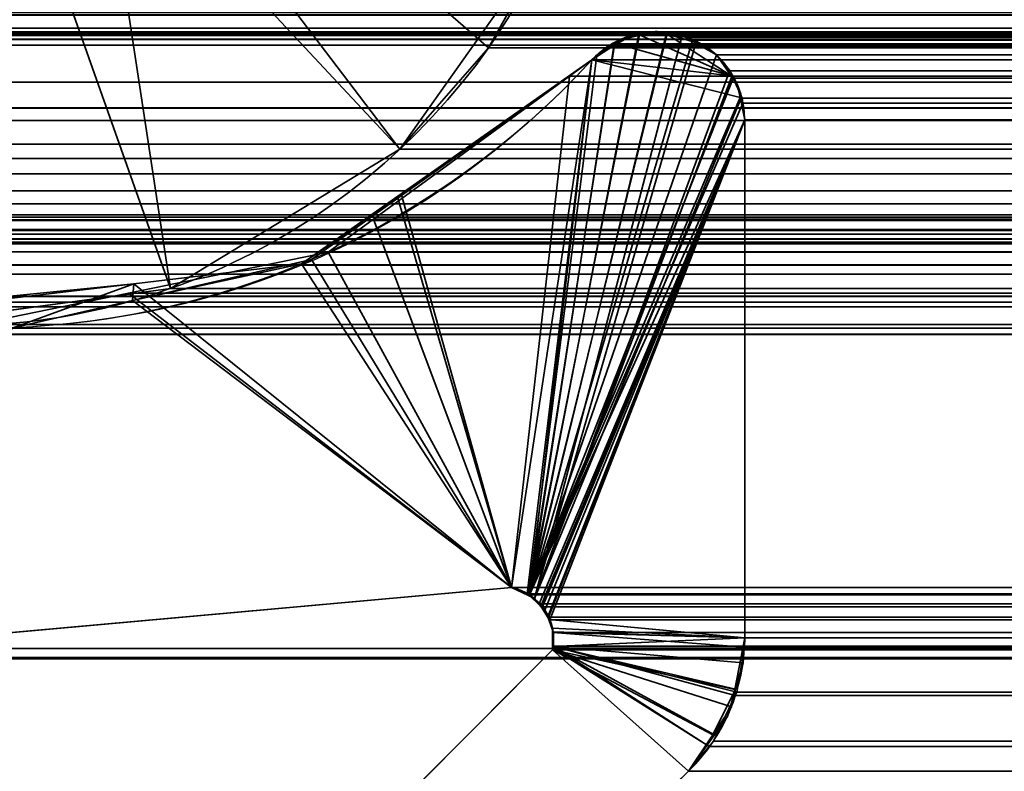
# Model space of a CAD drawing. Header units: millimetres. Extents: x -603 to 3703, y -120 to 193.
# Tile 339 of 656: x 1025.49 to 1028.85, y 3.48 to 6.05. Entities that reach past the tile are written whole.
import ezdxf

# ---------------------------------------------------------------- set-up
doc = ezdxf.new("R2010")
doc.units = ezdxf.units.MM
doc.layers.add('152', color=7, linetype='Continuous', true_color=0xffffff)

# ---------------------------------------------------------------- blocks, each defined once
blk = doc.blocks.new('UG_SURFACE_002')
at = {"layer": '152', "color": 252, "linetype": 'Continuous', "lineweight": 35}
for points in [[(2177.5, -35, 2213.0001), (2177.5, 174.4, 2213.0001), (822.5, 174.4, 2213.0001), (822.5, -35, 2213.0001)], [(972.5, -35, 2063), (972.5, 174.4, 2063), (2027.4999, 174.4, 2063), (2027.4999, -35, 2063)]]:
    blk.add_3dface(points, dxfattribs=at)
blk = doc.blocks.new('UG_SURFACE_087')
at = {"layer": '152', "color": 252, "linetype": 'Continuous', "lineweight": 35}
for points in [[(1027.0875, 5.9514, 2006.4125), (1027.3134, 6.3528, 2006.1867), (1025.9843, 7.0973, 2007.5157), (1025.9378, 6.9509, 2007.5622)], [(1025.7615, 6.7015, -7), (1025.9378, 6.9509, -7), (1027.3134, 6.3528, -7), (1026.7845, 5.6045, -7)], [(1026.7845, 5.6045, 2006.7155), (1027.0875, 5.9514, 2006.4125), (1025.9378, 6.9509, 2007.5622), (1025.8625, 6.8171, 2007.6375)], [(1025.8625, 6.8171, 2007.6375), (1025.7615, 6.7015, 2007.7386), (1026.0011, 5.1291, 2007.499), (1026.7845, 5.6045, 2006.7155)], [(1025.7615, 6.7015, 2007.7386), (1025.5003, 6.543, 2007.9997), (1026.0011, 5.1291, 2007.499)], [(1025.5003, 6.543, -7), (1025.7615, 6.7015, -7), (1026.7845, 5.6045, -7), (1026.0011, 5.1291, -7)], [(1025.0931, 5.0055, 2008.4069), (1026.0011, 5.1291, 2007.499), (1025.5003, 6.543, 2007.9997), (1025.1976, 6.5018, 2008.3022)], [(1025.1976, 6.5018, -7), (1025.5003, 6.543, -7), (1026.0011, 5.1291, -7), (1025.0931, 5.0055, -7)], [(1026.7845, 5.6045, -7), (1027.3134, 6.3528, -7), (1027.3134, 6.3528, 2006.1867)], [(1027.3134, 6.3528, 2006.1867), (1027.0875, 5.9514, 2006.4125), (1026.7845, 5.6045, -7)], [(1027.0875, 5.9514, 2006.4125), (1026.7845, 5.6045, 2006.7155), (1026.7845, 5.6045, -7)], [(1026.0011, 5.1291, 2007.499), (1026.0011, 5.1291, -7), (1026.7845, 5.6045, -7), (1026.7845, 5.6045, 2006.7155)], [(1025.0931, 5.0055, 2008.4069), (1025.0931, 5.0055, -7), (1026.0011, 5.1291, -7), (1026.0011, 5.1291, 2007.499)]]:
    blk.add_3dface(points, dxfattribs=at)
blk = doc.blocks.new('UG_SURFACE_088')
at = {"layer": '152', "color": 252, "linetype": 'Continuous', "lineweight": 35}
for points in [[(1027.0875, 5.9514, 2006.4125), (1027.3134, 6.3528, 2006.1867), (1025.9843, 7.0973, 2007.5157), (1025.9378, 6.9509, 2007.5622)], [(1025.7615, 6.7015, -7), (1025.9378, 6.9509, -7), (1027.3134, 6.3528, -7), (1026.7845, 5.6045, -7)], [(1026.7845, 5.6045, 2006.7155), (1027.0875, 5.9514, 2006.4125), (1025.9378, 6.9509, 2007.5622), (1025.8625, 6.8171, 2007.6375)], [(1025.8625, 6.8171, 2007.6375), (1025.7615, 6.7015, 2007.7386), (1026.0011, 5.1291, 2007.499), (1026.7845, 5.6045, 2006.7155)], [(1025.7615, 6.7015, 2007.7386), (1025.5003, 6.543, 2007.9997), (1026.0011, 5.1291, 2007.499)], [(1025.5003, 6.543, -7), (1025.7615, 6.7015, -7), (1026.7845, 5.6045, -7), (1026.0011, 5.1291, -7)], [(1025.0931, 5.0055, 2008.4069), (1026.0011, 5.1291, 2007.499), (1025.5003, 6.543, 2007.9997), (1025.1976, 6.5018, 2008.3022)], [(1025.1976, 6.5018, -7), (1025.5003, 6.543, -7), (1026.0011, 5.1291, -7), (1025.0931, 5.0055, -7)], [(1026.7845, 5.6045, -7), (1027.3134, 6.3528, -7), (1027.3134, 6.3528, 2006.1867)], [(1027.3134, 6.3528, 2006.1867), (1027.0875, 5.9514, 2006.4125), (1026.7845, 5.6045, -7)], [(1027.0875, 5.9514, 2006.4125), (1026.7845, 5.6045, 2006.7155), (1026.7845, 5.6045, -7)], [(1026.0011, 5.1291, 2007.499), (1026.0011, 5.1291, -7), (1026.7845, 5.6045, -7), (1026.7845, 5.6045, 2006.7155)], [(1025.0931, 5.0055, 2008.4069), (1025.0931, 5.0055, -7), (1026.0011, 5.1291, -7), (1026.0011, 5.1291, 2007.499)]]:
    blk.add_3dface(points, dxfattribs=at)
blk = doc.blocks.new('UG_SURFACE_089')
at = {"layer": '152', "color": 252, "linetype": 'Continuous', "lineweight": 35}
for points in [[(1011, -46.92, 2022.5), (1989, -46.92, 2022.5), (1989, 14.42, 2022.5), (1011, 14.42, 2022.5)], [(1012.5, -46.92, 2020.9999), (1012.5, 14.42, 2020.9999), (1987.5, 14.42, 2020.9999), (1987.5, -46.92, 2020.9999)], [(1025.9378, 6.9509, 2007.5622), (1025.9843, 7.0973, 2007.5157), (1027.3134, 6.3528, 2006.1867), (1027.0875, 5.9514, 2006.4125)], [(1025.8625, 6.8171, 2007.6375), (1025.9378, 6.9509, 2007.5622), (1027.0875, 5.9514, 2006.4125), (1026.7845, 5.6045, 2006.7155)], [(1026.7845, 5.6045, 2006.7155), (1026.0011, 5.1291, 2007.499), (1025.7615, 6.7015, 2007.7386), (1025.8625, 6.8171, 2007.6375)], [(1026.0011, 5.1291, 2007.499), (1025.5003, 6.543, 2007.9997), (1025.7615, 6.7015, 2007.7386)], [(1025.1976, 6.5018, 2008.3022), (1025.5003, 6.543, 2007.9997), (1026.0011, 5.1291, 2007.499), (1025.0931, 5.0055, 2008.4069)], [(1027.0875, 5.9514, 2006.4125), (1972.6866, 6.3528, 2006.1867), (1972.9125, 5.9514, 2006.4125)], [(1027.0875, 5.9514, 2006.4125), (1027.3134, 6.3528, 2006.1867), (1972.6866, 6.3528, 2006.1867)], [(1023.2497, 6.2198, 2010.2503), (1023.5014, 5.834, 2009.9986), (1976.4986, 5.834, 2009.9986), (1976.7503, 6.2198, 2010.2503)], [(1972.9125, 5.9514, 2006.4125), (1026.7845, 5.6045, 2006.7155), (1027.0875, 5.9514, 2006.4125)], [(1972.9125, 5.9514, 2006.4125), (1973.2155, 5.6045, 2006.7155), (1026.7845, 5.6045, 2006.7155)], [(1976.4986, 5.834, 2009.9986), (1023.5014, 5.834, 2009.9986), (1024.211, 5.2542, 2009.289), (1975.789, 5.2542, 2009.289)], [(1973.9989, 5.1291, 2007.499), (1026.0011, 5.1291, 2007.499), (1026.7845, 5.6045, 2006.7155), (1973.2155, 5.6045, 2006.7155)], [(1975.789, 5.2542, 2009.289), (1024.211, 5.2542, 2009.289), (1025.0931, 5.0055, 2008.4069), (1974.9069, 5.0055, 2008.4069)], [(1974.9069, 5.0055, 2008.4069), (1025.0931, 5.0055, 2008.4069), (1026.0011, 5.1291, 2007.499), (1973.9989, 5.1291, 2007.499)]]:
    blk.add_3dface(points, dxfattribs=at)
blk = doc.blocks.new('UG_SURFACE_143')
at = {"layer": '152', "color": 7, "linetype": 'Continuous', "lineweight": 35}
for points in [[(1027.2236, 4.0792, 2006.2764), (1027.6036, 5.9952, 2005.8963), (1027.5806, 5.9954, 2005.9195), (1027.5185, 5.9606, 2005.9814)], [(1027.2236, 4.0792, 2006.2764), (1027.6968, 5.9944, 2005.8031), (1027.6036, 5.9952, 2005.8963)], [(1027.7493, 5.9939, 2005.7507), (1027.6968, 5.9944, 2005.8031), (1027.2236, 4.0792, 2006.2764), (1027.2448, 4.069, 2006.2551)], [(1027.2448, 4.069, 2006.2551), (1027.7959, 5.9673, 2005.7042), (1027.7493, 5.9939, 2005.7507)], [(1027.9173, 5.8558, -7), (1027.5177, 5.9668, -7), (1027.5307, 5.9764, -7), (1027.6052, 5.9951, -7)], [(1027.5307, 5.9764, -7), (1027.5185, 5.9606, 2005.9814), (1027.5806, 5.9954, 2005.9195)], [(1027.5307, 5.9764, -7), (1027.5806, 5.9954, 2005.9195), (1027.6036, 5.9952, 2005.8963)], [(1027.6036, 5.9952, 2005.8963), (1027.6052, 5.9951, -7), (1027.5307, 5.9764, -7)], [(1027.6052, 5.9951, -7), (1027.6036, 5.9952, 2005.8963), (1027.6968, 5.9944, 2005.8031)], [(1027.6968, 5.9944, 2005.8031), (1027.6501, 6.0064, -7), (1027.6052, 5.9951, -7)], [(1027.6052, 5.9951, -7), (1027.6501, 6.0064, -7), (1027.6963, 5.9997, -7), (1027.9173, 5.8558, -7)], [(1027.6968, 5.9944, 2005.8031), (1027.6963, 5.9997, -7), (1027.6501, 6.0064, -7)], [(1027.6963, 5.9997, -7), (1027.6968, 5.9944, 2005.8031), (1027.7493, 5.9939, 2005.7507)], [(1027.7493, 5.9939, 2005.7507), (1027.7597, 5.9906, -7), (1027.6963, 5.9997, -7)], [(1027.6963, 5.9997, -7), (1027.7597, 5.9906, -7), (1027.795, 5.9696, -7)], [(1027.795, 5.9696, -7), (1027.8667, 5.9269, -7), (1027.9173, 5.8558, -7), (1027.6963, 5.9997, -7)], [(1027.7493, 5.9939, 2005.7507), (1027.795, 5.9696, -7), (1027.7597, 5.9906, -7)], [(1027.7493, 5.9939, 2005.7507), (1027.7959, 5.9673, 2005.7042), (1027.795, 5.9696, -7)], [(1027.2236, 4.0792, 2006.2764), (1027.5185, 5.9606, 2005.9814), (1027.4574, 5.9264, 2006.0427)], [(1027.9123, 5.8734, 2005.5878), (1027.8667, 5.9269, 2005.6334), (1027.7959, 5.9673, 2005.7042), (1027.2448, 4.069, 2006.2551)], [(1027.5185, 5.9606, 2005.9814), (1027.5177, 5.9668, -7), (1027.4408, 5.9099, -7)], [(1027.9173, 5.8558, -7), (1027.4408, 5.9099, -7), (1027.5177, 5.9668, -7)], [(1027.4408, 5.9099, -7), (1027.4574, 5.9264, 2006.0427), (1027.5185, 5.9606, 2005.9814)], [(1027.5307, 5.9764, -7), (1027.5177, 5.9668, -7), (1027.5185, 5.9606, 2005.9814)], [(1027.795, 5.9696, -7), (1027.7959, 5.9673, 2005.7042), (1027.8667, 5.9269, 2005.6334)], [(1027.8667, 5.9269, 2005.6334), (1027.8667, 5.9269, -7), (1027.795, 5.9696, -7)], [(1027.4574, 5.9264, 2006.0427), (1027.4408, 5.9099, 2006.0592), (1027.1658, 4.1071, 2006.3343), (1027.2236, 4.0792, 2006.2764)], [(1027.4408, 5.9099, -7), (1027.4408, 5.9099, 2006.0592), (1027.4574, 5.9264, 2006.0427)], [(1027.8667, 5.9269, -7), (1027.8667, 5.9269, 2005.6334), (1027.9123, 5.8734, 2005.5878)], [(1027.9123, 5.8734, 2005.5878), (1027.9173, 5.8558, -7), (1027.8667, 5.9269, -7)], [(1026.778, 5.4379, -7), (1026.7887, 5.4518, 2006.7112), (1027.4408, 5.9099, 2006.0592)], [(1027.4408, 5.9099, 2006.0592), (1027.4408, 5.9099, -7), (1026.778, 5.4379, -7)], [(1026.778, 5.4379, -7), (1027.4408, 5.9099, -7), (1027.1658, 4.1071, -7)], [(1027.1658, 4.1071, 2006.3343), (1027.4408, 5.9099, 2006.0592), (1026.7887, 5.4518, 2006.7112)], [(1027.2244, 4.083, -7), (1027.1658, 4.1071, -7), (1027.4408, 5.9099, -7), (1027.9473, 5.7817, -7)], [(1027.9173, 5.8558, -7), (1027.9377, 5.8271, -7), (1027.9473, 5.7817, -7), (1027.4408, 5.9099, -7)], [(1027.2448, 4.069, 2006.2551), (1027.9199, 5.8573, 2005.5802), (1027.9123, 5.8734, 2005.5878)], [(1027.2448, 4.069, 2006.2551), (1027.9518, 5.7826, 2005.5482), (1027.9503, 5.793, 2005.5497), (1027.9199, 5.8573, 2005.5802)], [(1027.9123, 5.8734, 2005.5878), (1027.9199, 5.8573, 2005.5802), (1027.9173, 5.8558, -7)], [(1027.9377, 5.8271, -7), (1027.9173, 5.8558, -7), (1027.9199, 5.8573, 2005.5802)], [(1027.9377, 5.8271, -7), (1027.9199, 5.8573, 2005.5802), (1027.9503, 5.793, 2005.5497)], [(1027.9503, 5.793, 2005.5497), (1027.9473, 5.7817, -7), (1027.9377, 5.8271, -7)], [(1027.9503, 5.793, 2005.5497), (1027.9518, 5.7826, 2005.5482), (1027.9473, 5.7817, -7)], [(1027.9473, 5.7817, -7), (1027.9633, 5.7056, -7), (1027.2279, 4.0816, -7), (1027.2244, 4.083, -7)], [(1027.9633, 5.7056, 2005.5368), (1027.9518, 5.7826, 2005.5482), (1027.2448, 4.069, 2006.2551), (1027.2666, 4.0415, 2006.2335)], [(1027.9473, 5.7817, -7), (1027.9518, 5.7826, 2005.5482), (1027.9633, 5.7056, 2005.5368)], [(1027.9633, 5.7056, 2005.5368), (1027.9633, 5.7056, -7), (1027.9473, 5.7817, -7)], [(1027.2667, 4.0429, -7), (1027.2279, 4.0816, -7), (1027.9633, 5.7056, -7)], [(1027.2666, 4.0415, 2006.2335), (1027.2912, 4.0105, 2006.2089), (1027.9633, 5.7056, 2005.5368)], [(1027.9633, 5.7056, -7), (1027.2802, 4.0294, -7), (1027.2667, 4.0429, -7)], [(1027.2936, 3.9977, -7), (1027.2802, 4.0294, -7), (1027.9633, 5.7056, -7), (1027.9633, 3.935, -7)], [(1027.9633, 3.935, 2005.5368), (1027.9633, 5.7056, 2005.5368), (1027.2912, 4.0105, 2006.2089), (1027.295, 3.998, 2006.2051)], [(1027.9633, 5.7056, 2005.5368), (1027.9633, 3.935, 2005.5368), (1027.9633, 3.935, -7), (1027.9633, 5.7056, -7)], [(1026.4487, 5.2131, 2007.0512), (1026.7887, 5.4518, 2006.7112), (1026.778, 5.4379, -7)], [(1026.7887, 5.4518, 2006.7112), (1026.4487, 5.2131, 2007.0512), (1027.1658, 4.1071, 2006.3343)], [(1026.4487, 5.2131, 2007.0512), (1026.778, 5.4379, -7), (1026.4825, 5.2275, -7)], [(1027.1658, 4.1071, -7), (1026.4825, 5.2275, -7), (1026.778, 5.4379, -7)], [(1026.4487, 5.2131, 2007.0512), (1026.4825, 5.2275, -7), (1025.8707, 5.0877, -7)], [(1025.8707, 5.0877, -7), (1026.4825, 5.2275, -7), (1027.1658, 4.1071, -7)], [(1025.8707, 5.0877, -7), (1025.875, 5.1452, 2007.6251), (1026.4487, 5.2131, 2007.0512)], [(1027.1658, 4.1071, 2006.3343), (1026.4487, 5.2131, 2007.0512), (1025.875, 5.1452, 2007.6251)], [(1025.875, 5.1452, 2007.6251), (1025.0409, 5.0464, 2008.4591), (1024.4632, 3.8635, 2009.0368), (1027.1658, 4.1071, 2006.3343)], [(1025.0521, 5.0629, -7), (1025.0409, 5.0464, 2008.4591), (1025.875, 5.1452, 2007.6251)], [(1025.875, 5.1452, 2007.6251), (1025.4633, 4.9946, -7), (1025.0521, 5.0629, -7)], [(1025.875, 5.1452, 2007.6251), (1025.8707, 5.0877, -7), (1025.4633, 4.9946, -7)], [(1027.1658, 4.1071, -7), (1024.4632, 3.8635, -7), (1025.4633, 4.9946, -7), (1025.8707, 5.0877, -7)], [(1024.4632, 3.8635, -7), (1027.1658, 4.1071, -7), (1027.1658, 4.1071, 2006.3343), (1024.4632, 3.8635, 2009.0368)], [(1027.1658, 4.1071, -7), (1027.2244, 4.083, -7), (1027.2236, 4.0792, 2006.2764)], [(1027.2236, 4.0792, 2006.2764), (1027.1658, 4.1071, 2006.3343), (1027.1658, 4.1071, -7)], [(1027.2448, 4.069, 2006.2551), (1027.2236, 4.0792, 2006.2764), (1027.2244, 4.083, -7)], [(1027.2244, 4.083, -7), (1027.2279, 4.0816, -7), (1027.2666, 4.0415, 2006.2335)], [(1027.2666, 4.0415, 2006.2335), (1027.2448, 4.069, 2006.2551), (1027.2244, 4.083, -7)], [(1027.2279, 4.0816, -7), (1027.2667, 4.0429, -7), (1027.2666, 4.0415, 2006.2335)], [(1027.2912, 4.0105, 2006.2089), (1027.2666, 4.0415, 2006.2335), (1027.2667, 4.0429, -7)], [(1027.2667, 4.0429, -7), (1027.2802, 4.0294, -7), (1027.295, 3.998, 2006.2051)], [(1027.295, 3.998, 2006.2051), (1027.2912, 4.0105, 2006.2089), (1027.2667, 4.0429, -7)], [(1027.2802, 4.0294, -7), (1027.2936, 3.9977, -7), (1027.295, 3.998, 2006.2051)], [(1027.3083, 3.9554, 2006.1917), (1027.295, 3.998, 2006.2051), (1027.2936, 3.9977, -7)], [(1027.9633, 3.935, -7), (1027.3061, 3.9681, -7), (1027.2936, 3.9977, -7)], [(1027.3083, 3.9554, 2006.1917), (1027.2936, 3.9977, -7), (1027.3061, 3.9681, -7)], [(1027.295, 3.998, 2006.2051), (1027.3083, 3.9554, 2006.1917), (1027.9633, 3.935, 2005.5368)], [(1027.3061, 3.9526, -7), (1027.3061, 3.9681, -7), (1027.9633, 3.935, -7)], [(1027.3083, 3.9554, 2006.1917), (1027.3061, 3.9681, -7), (1027.3061, 3.9526, -7)], [(1027.3061, 3.9526, -7), (1027.3083, 3.9526, 2006.1917), (1027.3083, 3.9554, 2006.1917)], [(1027.3063, 3.9051, -7), (1027.3061, 3.9526, -7), (1027.9633, 3.935, -7)], [(1027.3083, 3.9526, 2006.1917), (1027.3061, 3.9526, -7), (1027.3063, 3.9051, -7)], [(1027.3063, 3.9051, -7), (1027.3082, 3.9051, 2006.1917), (1027.3083, 3.9526, 2006.1917)], [(1027.9633, 3.935, 2005.5368), (1027.3083, 3.9526, 2006.1917), (1027.3082, 3.9051, 2006.1917)], [(1027.9633, 3.935, 2005.5368), (1027.3083, 3.9554, 2006.1917), (1027.3083, 3.9526, 2006.1917)], [(1027.9633, 3.935, -7), (1027.9292, 3.7578, -7), (1027.3063, 3.8936, -7), (1027.3063, 3.9051, -7)], [(1027.3082, 3.9049, 2006.1917), (1027.3063, 3.9051, -7), (1027.3063, 3.8936, -7)], [(1027.3082, 3.9049, 2006.1917), (1027.3082, 3.9051, 2006.1917), (1027.3063, 3.9051, -7)], [(1027.3082, 3.9049, 2006.1917), (1027.3063, 3.8936, 2006.1936), (1027.7711, 3.4787, 2005.729), (1027.8596, 3.6037, 2005.6405)], [(1027.3063, 3.8936, -7), (1027.3063, 3.8936, 2006.1936), (1027.3082, 3.9049, 2006.1917)], [(1027.9576, 3.8494, 2005.5425), (1027.9633, 3.935, 2005.5368), (1027.3082, 3.9051, 2006.1917)], [(1027.3082, 3.9051, 2006.1917), (1027.3082, 3.9049, 2006.1917), (1027.9313, 3.7599, 2005.5687), (1027.9576, 3.8494, 2005.5425)], [(1027.8596, 3.6037, 2005.6405), (1027.9039, 3.6663, 2005.5962), (1027.9313, 3.7599, 2005.5687), (1027.3082, 3.9049, 2006.1917)], [(1027.9292, 3.7578, -7), (1027.9633, 3.935, -7), (1027.9633, 3.935, 2005.5368)], [(1027.9633, 3.935, 2005.5368), (1027.9576, 3.8494, 2005.5425), (1027.9292, 3.7578, -7)], [(1027.7711, 3.4787, -7), (1026.523, 2.2621, -7), (1026.0557, 2.6395, -7), (1027.3063, 3.8936, -7)], [(1026.523, 2.2621, 2006.9771), (1027.7711, 3.4787, 2005.729), (1027.3063, 3.8936, 2006.1936), (1026.0557, 2.6395, 2007.4444)], [(1027.3063, 3.8936, -7), (1026.0557, 2.6395, -7), (1026.0557, 2.6395, 2007.4444), (1027.3063, 3.8936, 2006.1936)], [(1027.3063, 3.8936, -7), (1027.8541, 3.6031, -7), (1027.7711, 3.4787, -7)], [(1027.3063, 3.8936, -7), (1027.9179, 3.6987, -7), (1027.8541, 3.6031, -7)], [(1027.9292, 3.7578, -7), (1027.9179, 3.6987, -7), (1027.3063, 3.8936, -7)], [(1027.9576, 3.8494, 2005.5425), (1027.9313, 3.7599, 2005.5687), (1027.9292, 3.7578, -7)], [(1027.8541, 3.6031, -7), (1027.9179, 3.6987, -7), (1027.9313, 3.7599, 2005.5687)], [(1027.9313, 3.7599, 2005.5687), (1027.9039, 3.6663, 2005.5962), (1027.8541, 3.6031, -7)], [(1027.9179, 3.6987, -7), (1027.9292, 3.7578, -7), (1027.9313, 3.7599, 2005.5687)], [(1027.9039, 3.6663, 2005.5962), (1027.8596, 3.6037, 2005.6405), (1027.8541, 3.6031, -7)], [(1027.7711, 3.4787, -7), (1027.8541, 3.6031, -7), (1027.8596, 3.6037, 2005.6405)], [(1027.8596, 3.6037, 2005.6405), (1027.7711, 3.4787, 2005.729), (1027.7711, 3.4787, -7)], [(1027.7711, 3.4787, 2005.729), (1026.523, 2.2621, 2006.9771), (1026.523, 2.2621, -7), (1027.7711, 3.4787, -7)]]:
    blk.add_3dface(points, dxfattribs=at)
blk = doc.blocks.new('UG_SURFACE_144')
at = {"layer": '152', "color": 7, "linetype": 'Continuous', "lineweight": 35}
for points in [[(1021.5, 11.8277, 2012.0001), (1021.5, 5.7035, 2012.0001), (1978.5, 5.7035, 2012.0001), (1978.5, 11.8277, 2012.0001)], [(1021.0108, 5.2872, 2012.4891), (1014.7921, 6.3024, 2018.708), (1985.2079, 6.3024, 2018.708), (1978.9892, 5.2872, 2012.4891)], [(1987.0291, 6.2483, 2020.529), (1987.6932, 6.0016, 2021.1933), (1012.3068, 6.0016, 2021.1933), (1012.9709, 6.2483, 2020.529)], [(1023.1019, 6.1055, 2010.3981), (1976.8981, 6.1055, 2010.3981), (1976.5822, 5.7463, 2010.0822), (1023.4178, 5.7463, 2010.0822)], [(1012.0314, 6.0638, 2021.4686), (1012.116, 6.018, 2021.384), (1987.8838, 6.0204, 2021.3838)], [(1987.8838, 6.0204, 2021.3838), (1987.9593, 6.0552, 2021.4593), (1012.0314, 6.0638, 2021.4686)], [(1986.6327, 6.0214, 2020.1328), (1013.3535, 6.0731, 2020.1464), (1013.3715, 5.9802, 2020.1285)], [(1986.6327, 6.0214, 2020.1328), (1986.6465, 6.0731, 2020.1464), (1013.3535, 6.0731, 2020.1464)], [(1987.8838, 6.0204, 2021.3838), (1012.116, 6.018, 2021.384), (1012.1393, 6.0054, 2021.3606)], [(1987.8387, 5.9996, 2021.3387), (1987.8838, 6.0204, 2021.3838), (1012.1393, 6.0054, 2021.3606)], [(1012.1393, 6.0054, 2021.3606), (1012.207, 5.999, 2021.2929), (1987.7932, 6.0002, 2021.2932)], [(1987.7932, 6.0002, 2021.2932), (1987.8387, 5.9996, 2021.3387), (1012.1393, 6.0054, 2021.3606)], [(1012.207, 5.999, 2021.2929), (1012.2631, 5.9938, 2021.2369), (1987.6932, 6.0016, 2021.1933)], [(1987.6932, 6.0016, 2021.1933), (1987.7932, 6.0002, 2021.2932), (1012.207, 5.999, 2021.2929)], [(1012.2631, 5.9938, 2021.2369), (1012.3068, 6.0016, 2021.1933), (1987.6932, 6.0016, 2021.1933)], [(1013.3715, 5.9802, 2020.1285), (1986.6284, 5.9608, 2020.1285), (1986.6327, 6.0214, 2020.1328)], [(1027.2272, 4.082, 2006.2728), (1027.6011, 6.0002, 2005.899), (1027.6017, 6.0005, 2005.8982), (1027.6934, 5.9933, 2005.8067)], [(1027.5171, 5.9647, 2005.9829), (1027.6011, 6.0002, 2005.899), (1027.2272, 4.082, 2006.2728)], [(1027.2272, 4.082, 2006.2728), (1027.6934, 5.9933, 2005.8067), (1027.7685, 5.9874, 2005.7316), (1027.7843, 5.9777, 2005.7156)], [(1972.3979, 5.9947, 2005.898), (1027.6011, 6.0002, 2005.899), (1027.5171, 5.9647, 2005.9829)], [(1027.5171, 5.9647, 2005.9829), (1972.4829, 5.964, 2005.9829), (1972.3979, 5.9947, 2005.898)], [(1027.6017, 6.0005, 2005.8982), (1027.6011, 6.0002, 2005.899), (1972.3979, 5.9947, 2005.898)], [(1027.6934, 5.9933, 2005.8067), (1027.6017, 6.0005, 2005.8982), (1972.3979, 5.9947, 2005.898)], [(1972.3979, 5.9947, 2005.898), (1972.3698, 6.0049, 2005.8699), (1027.6934, 5.9933, 2005.8067)], [(1972.3698, 6.0049, 2005.8699), (1972.3067, 5.9969, 2005.8067), (1027.6934, 5.9933, 2005.8067)], [(1027.7685, 5.9874, 2005.7316), (1027.6934, 5.9933, 2005.8067), (1972.3067, 5.9969, 2005.8067)], [(1027.7685, 5.9874, 2005.7316), (1972.3067, 5.9969, 2005.8067), (1972.2315, 5.9874, 2005.7316)], [(1986.675, 2.6459, 2020.175), (1986.6284, 5.9608, 2020.1285), (1013.3716, 5.9608, 2020.1285), (1013.325, 2.6459, 2020.175)], [(1013.3715, 5.9802, 2020.1285), (1013.3716, 5.9608, 2020.1285), (1986.6284, 5.9608, 2020.1285)], [(1027.7843, 5.9777, 2005.7156), (1027.8667, 5.9269, 2005.6334), (1027.2272, 4.082, 2006.2728)], [(1027.2272, 4.082, 2006.2728), (1027.4408, 5.9099, 2006.0592), (1027.4924, 5.9543, 2006.0077), (1027.5171, 5.9647, 2005.9829)], [(1972.4829, 5.964, 2005.9829), (1027.5171, 5.9647, 2005.9829), (1027.4924, 5.9543, 2006.0077)], [(1027.4924, 5.9543, 2006.0077), (1972.5053, 5.9558, 2006.0053), (1972.4829, 5.964, 2005.9829)], [(1972.2315, 5.9874, 2005.7316), (1027.7843, 5.9777, 2005.7156), (1027.7685, 5.9874, 2005.7316)], [(1972.2315, 5.9874, 2005.7316), (1972.2157, 5.9777, 2005.7156), (1027.7843, 5.9777, 2005.7156)], [(1027.7843, 5.9777, 2005.7156), (1972.2157, 5.9777, 2005.7156), (1972.1333, 5.9269, 2005.6334), (1027.8667, 5.9269, 2005.6334)], [(1027.2272, 4.082, 2006.2728), (1027.8667, 5.9269, 2005.6334), (1027.9125, 5.873, 2005.5876), (1027.9235, 5.8482, 2005.5766)], [(1027.4924, 5.9543, 2006.0077), (1027.4408, 5.9099, 2006.0592), (1972.5592, 5.9099, 2006.0592)], [(1027.4924, 5.9543, 2006.0077), (1972.5592, 5.9099, 2006.0592), (1972.5053, 5.9558, 2006.0053)], [(1027.9125, 5.873, 2005.5876), (1027.8667, 5.9269, 2005.6334), (1972.1333, 5.9269, 2005.6334)], [(1027.9125, 5.873, 2005.5876), (1972.1333, 5.9269, 2005.6334), (1972.0744, 5.8501, 2005.5742)], [(1027.2192, 4.0853, 2006.2809), (1027.1658, 4.1071, 2006.3343), (1027.3645, 5.8543, 2006.1355), (1027.4408, 5.9099, 2006.0592)], [(1027.4408, 5.9099, 2006.0592), (1027.2272, 4.082, 2006.2728), (1027.2192, 4.0853, 2006.2809)], [(1027.3645, 5.8543, 2006.1355), (1972.6355, 5.8543, 2006.1355), (1972.5592, 5.9099, 2006.0592), (1027.4408, 5.9099, 2006.0592)], [(1972.0744, 5.8501, 2005.5742), (1027.9235, 5.8482, 2005.5766), (1027.9125, 5.873, 2005.5876)], [(1026.6945, 5.3661, 2006.8054), (1027.3645, 5.8543, 2006.1355), (1027.1658, 4.1071, 2006.3343)], [(1026.6945, 5.3661, 2006.8054), (1973.3055, 5.3661, 2006.8054), (1972.6355, 5.8543, 2006.1355), (1027.3645, 5.8543, 2006.1355)], [(1027.2272, 4.082, 2006.2728), (1027.9235, 5.8482, 2005.5766), (1027.9542, 5.7791, 2005.5459), (1027.9562, 5.7623, 2005.5437)], [(1027.9542, 5.7791, 2005.5459), (1027.9235, 5.8482, 2005.5766), (1972.0744, 5.8501, 2005.5742)], [(1027.9542, 5.7791, 2005.5459), (1972.0744, 5.8501, 2005.5742), (1972.0721, 5.8473, 2005.5721)], [(1972.0721, 5.8473, 2005.5721), (1027.9562, 5.7623, 2005.5437), (1027.9542, 5.7791, 2005.5459)], [(1027.9562, 5.7623, 2005.5437), (1972.0721, 5.8473, 2005.5721), (1972.0463, 5.7807, 2005.5463)], [(1027.9562, 5.7623, 2005.5437), (1027.9633, 5.7056, 2005.5368), (1027.2609, 4.0511, 2006.2389), (1027.2272, 4.082, 2006.2728)], [(1972.0463, 5.7807, 2005.5463), (1972.0439, 5.7623, 2005.5439), (1027.9562, 5.7623, 2005.5437)], [(1027.9562, 5.7623, 2005.5437), (1972.0439, 5.7623, 2005.5439), (1972.0367, 5.7056, 2005.5368)], [(1972.0367, 5.7056, 2005.5368), (1027.9633, 5.7056, 2005.5368), (1027.9562, 5.7623, 2005.5437)], [(1023.4178, 5.7463, 2010.0822), (1976.5822, 5.7463, 2010.0822), (1976.0001, 5.3308, 2009.5)], [(1023.9999, 5.3308, 2009.5), (1023.4178, 5.7463, 2010.0822), (1976.0001, 5.3308, 2009.5)], [(1978.5144, 5.5934, 2012.0144), (1021.5, 5.7035, 2012.0001), (1021.4924, 5.6228, 2012.0077)], [(1978.5144, 5.5934, 2012.0144), (1978.5, 5.7035, 2012.0001), (1021.5, 5.7035, 2012.0001)], [(1027.9633, 5.7056, 2005.5368), (1027.272, 4.041, 2006.228), (1027.2609, 4.0511, 2006.2389)], [(1027.292, 4.006, 2006.2079), (1027.272, 4.041, 2006.228), (1027.9633, 5.7056, 2005.5368)], [(1027.9633, 5.7056, 2005.5368), (1027.2974, 3.9967, 2006.2027), (1027.292, 4.006, 2006.2079)], [(1027.9633, 5.7056, 2005.5368), (1027.9633, 3.935, 2005.5368), (1027.3086, 3.9533, 2006.1915), (1027.2974, 3.9967, 2006.2027)], [(1972.0367, 5.7056, 2005.5368), (1972.0367, 3.935, 2005.5368), (1027.9633, 3.935, 2005.5368), (1027.9633, 5.7056, 2005.5368)], [(1021.4924, 5.6228, 2012.0077), (1021.4759, 5.5731, 2012.0242), (1978.523, 5.5726, 2012.023)], [(1021.4924, 5.6228, 2012.0077), (1978.523, 5.5726, 2012.023), (1978.5144, 5.5934, 2012.0144)], [(1978.5539, 5.4968, 2012.054), (1021.4759, 5.5731, 2012.0242), (1021.4586, 5.521, 2012.0413)], [(1978.5539, 5.4968, 2012.054), (1978.523, 5.5726, 2012.023), (1021.4759, 5.5731, 2012.0242)], [(1021.4586, 5.521, 2012.0413), (1021.419, 5.4624, 2012.0809), (1978.5808, 5.463, 2012.0809)], [(1021.4586, 5.521, 2012.0413), (1978.5808, 5.463, 2012.0809), (1978.5539, 5.4968, 2012.054)], [(1978.6372, 5.392, 2012.1372), (1021.419, 5.4624, 2012.0809), (1021.3895, 5.4187, 2012.1105)], [(1978.6372, 5.392, 2012.1372), (1978.5808, 5.463, 2012.0809), (1021.419, 5.4624, 2012.0809)], [(1021.3895, 5.4187, 2012.1105), (1021.3292, 5.3728, 2012.1708), (1978.6702, 5.3722, 2012.1701)], [(1021.3895, 5.4187, 2012.1105), (1978.6702, 5.3722, 2012.1701), (1978.6372, 5.392, 2012.1372)], [(1014.5571, 5.2979, 2018.9428), (1014.6747, 5.3615, 2018.8253), (1985.3245, 5.3519, 2018.8246)], [(1985.3245, 5.3519, 2018.8246), (1985.3976, 5.3323, 2018.8975), (1014.5571, 5.2979, 2018.9428)], [(1985.2164, 5.3809, 2018.7163), (1014.6747, 5.3615, 2018.8253), (1014.6782, 5.3634, 2018.8217)], [(1985.2164, 5.3809, 2018.7163), (1985.3245, 5.3519, 2018.8246), (1014.6747, 5.3615, 2018.8253)], [(1014.6782, 5.3634, 2018.8217), (1014.8108, 5.381, 2018.6892), (1985.1892, 5.381, 2018.6892)], [(1985.1892, 5.381, 2018.6892), (1985.2164, 5.3809, 2018.7163), (1014.6782, 5.3634, 2018.8217)], [(1014.8108, 5.381, 2018.6892), (1023.9148, 3.8982, 2009.5851), (1976.0852, 3.8982, 2009.5851), (1985.1892, 5.381, 2018.6892)], [(1978.7793, 5.3064, 2012.2793), (1021.3292, 5.3728, 2012.1708), (1021.2699, 5.3276, 2012.2302)], [(1978.7793, 5.3064, 2012.2793), (1978.6702, 5.3722, 2012.1701), (1021.3292, 5.3728, 2012.1708)], [(1027.1658, 4.1071, 2006.3343), (1026.539, 5.2528, 2006.9611), (1026.6945, 5.3661, 2006.8054)], [(1973.461, 5.2528, 2006.9611), (1026.6945, 5.3661, 2006.8054), (1026.539, 5.2528, 2006.9611)], [(1973.461, 5.2528, 2006.9611), (1973.3055, 5.3661, 2006.8054), (1026.6945, 5.3661, 2006.8054)], [(1985.3976, 5.3323, 2018.8975), (1985.4419, 5.297, 2018.9419), (1014.5571, 5.2979, 2018.9428)], [(1021.2699, 5.3276, 2012.2302), (1021.2139, 5.3142, 2012.2862), (1978.7853, 5.3054, 2012.2852)], [(1021.2699, 5.3276, 2012.2302), (1978.7853, 5.3054, 2012.2852), (1978.7793, 5.3064, 2012.2793)], [(1976.0001, 5.3308, 2009.5), (1975.8252, 5.2844, 2009.325), (1024.1748, 5.2844, 2009.325), (1023.9999, 5.3308, 2009.5)], [(1985.5202, 5.2345, 2019.0203), (1014.528, 5.2822, 2018.9719), (1014.5571, 5.2979, 2018.9428)], [(1014.5571, 5.2979, 2018.9428), (1985.4419, 5.297, 2018.9419), (1985.5202, 5.2345, 2019.0203)], [(1021.0108, 5.2872, 2012.4891), (1978.9892, 5.2872, 2012.4891), (1978.9724, 5.2849, 2012.4724)], [(1021.0619, 5.2822, 2012.4381), (1021.0108, 5.2872, 2012.4891), (1978.9724, 5.2849, 2012.4724)], [(1021.0787, 5.2819, 2012.4211), (1021.0619, 5.2822, 2012.4381), (1978.9724, 5.2849, 2012.4724)], [(1978.9068, 5.2844, 2012.4068), (1021.0931, 5.2853, 2012.4068), (1021.0787, 5.2819, 2012.4211)], [(1978.9724, 5.2849, 2012.4724), (1978.9213, 5.2819, 2012.4211), (1021.0787, 5.2819, 2012.4211)], [(1021.0787, 5.2819, 2012.4211), (1978.9213, 5.2819, 2012.4211), (1978.9068, 5.2844, 2012.4068)], [(1978.7853, 5.3054, 2012.2852), (1021.2139, 5.3142, 2012.2862), (1021.0931, 5.2853, 2012.4068)], [(1021.0931, 5.2853, 2012.4068), (1978.9068, 5.2844, 2012.4068), (1978.7853, 5.3054, 2012.2852)], [(1024.1748, 5.2844, 2009.325), (1975.8252, 5.2844, 2009.325), (1975.0046, 5.0667, 2008.5046), (1024.9954, 5.0667, 2008.5046)], [(1985.5202, 5.2345, 2019.0203), (1014.4651, 5.2089, 2019.0349), (1014.528, 5.2822, 2018.9719)], [(1025.8566, 5.1129, 2007.6432), (1026.539, 5.2528, 2006.9611), (1027.1658, 4.1071, 2006.3343)], [(1026.539, 5.2528, 2006.9611), (1025.8566, 5.1129, 2007.6432), (1974.1434, 5.1129, 2007.6432)], [(1026.539, 5.2528, 2006.9611), (1974.1434, 5.1129, 2007.6432), (1973.461, 5.2528, 2006.9611)], [(1985.5202, 5.2345, 2019.0203), (1985.5366, 5.2122, 2019.0365), (1014.4651, 5.2089, 2019.0349)], [(1985.5615, 5.178, 2019.0616), (1014.4385, 5.178, 2019.0616), (1014.4651, 5.2089, 2019.0349)], [(1014.4651, 5.2089, 2019.0349), (1985.5366, 5.2122, 2019.0365), (1985.5615, 5.178, 2019.0616)], [(1985.5615, 5.178, 2019.0616), (1014.4042, 5.1012, 2019.0959), (1014.4385, 5.178, 2019.0616)], [(1985.5615, 5.178, 2019.0616), (1985.5958, 5.1012, 2019.0959), (1014.4042, 5.1012, 2019.0959)], [(1985.6043, 5.0824, 2019.1042), (1014.3776, 4.9715, 2019.1224), (1014.3957, 5.0824, 2019.1042)], [(1985.6043, 5.0824, 2019.1042), (1985.6224, 4.9715, 2019.1224), (1014.3776, 4.9715, 2019.1224)], [(1014.3957, 5.0824, 2019.1042), (1014.4042, 5.1012, 2019.0959), (1985.5958, 5.1012, 2019.0959), (1985.6043, 5.0824, 2019.1042)], [(1027.1658, 4.1071, 2006.3343), (1024.4632, 3.8635, 2009.0368), (1025.2727, 4.9932, 2008.2273), (1025.8566, 5.1129, 2007.6432)], [(1974.7273, 4.9932, 2008.2273), (1025.8566, 5.1129, 2007.6432), (1025.2727, 4.9932, 2008.2273)], [(1974.7273, 4.9932, 2008.2273), (1974.1434, 5.1129, 2007.6432), (1025.8566, 5.1129, 2007.6432)], [(1025.2727, 4.9932, 2008.2273), (1024.9954, 5.0667, 2008.5046), (1975.0046, 5.0667, 2008.5046)], [(1025.2727, 4.9932, 2008.2273), (1975.0046, 5.0667, 2008.5046), (1974.7273, 4.9932, 2008.2273)], [(1014.2951, 2.0412, 2019.2049), (1014.3776, 4.9715, 2019.1224), (1985.6224, 4.9715, 2019.1224), (1985.7049, 2.0412, 2019.2049)], [(1024.4632, 3.8635, 2009.0368), (1027.1658, 4.1071, 2006.3343), (1972.8342, 4.1071, 2006.3343), (1975.5368, 3.8635, 2009.0368)], [(1972.8342, 4.1071, 2006.3343), (1027.1658, 4.1071, 2006.3343), (1027.2192, 4.0853, 2006.2809)], [(1027.2192, 4.0853, 2006.2809), (1972.7819, 4.0804, 2006.2819), (1972.8342, 4.1071, 2006.3343)], [(1972.749, 4.0636, 2006.249), (1027.2192, 4.0853, 2006.2809), (1027.2272, 4.082, 2006.2728)], [(1972.749, 4.0636, 2006.249), (1972.7819, 4.0804, 2006.2819), (1027.2192, 4.0853, 2006.2809)], [(1027.2272, 4.082, 2006.2728), (1972.7392, 4.0514, 2006.2392), (1972.749, 4.0636, 2006.249)], [(1027.2272, 4.082, 2006.2728), (1027.2609, 4.0511, 2006.2389), (1972.7392, 4.0514, 2006.2392)], [(1972.7135, 4.0191, 2006.2134), (1972.7392, 4.0514, 2006.2392), (1027.2609, 4.0511, 2006.2389)], [(1972.7135, 4.0191, 2006.2134), (1027.2609, 4.0511, 2006.2389), (1027.272, 4.041, 2006.228)], [(1027.272, 4.041, 2006.228), (1972.708, 4.0063, 2006.2079), (1972.7135, 4.0191, 2006.2134)], [(1027.272, 4.041, 2006.228), (1027.292, 4.006, 2006.2079), (1972.708, 4.0063, 2006.2079)], [(1972.6973, 3.981, 2006.1972), (1972.708, 4.0063, 2006.2079), (1027.292, 4.006, 2006.2079)], [(1972.6973, 3.981, 2006.1972), (1027.292, 4.006, 2006.2079), (1027.2974, 3.9967, 2006.2027)], [(1027.2974, 3.9967, 2006.2027), (1972.6925, 3.9522, 2006.1924), (1972.6973, 3.981, 2006.1972)], [(1027.2974, 3.9967, 2006.2027), (1027.3086, 3.9533, 2006.1915), (1972.6925, 3.9522, 2006.1924)], [(1027.3086, 3.9526, 2006.1915), (1027.3086, 3.9533, 2006.1915), (1027.9633, 3.935, 2005.5368)], [(1027.3086, 3.9533, 2006.1915), (1027.3086, 3.9526, 2006.1915), (1972.6925, 3.9522, 2006.1924)], [(1027.3086, 3.9526, 2006.1915), (1027.9633, 3.935, 2005.5368), (1027.9624, 3.9026, 2005.5375)], [(1027.9624, 3.9026, 2005.5375), (1027.9357, 3.7495, 2005.5642), (1027.3086, 3.9069, 2006.1915), (1027.3086, 3.9526, 2006.1915)], [(1972.6901, 3.9377, 2006.1901), (1027.3086, 3.9526, 2006.1915), (1027.3086, 3.9069, 2006.1915)], [(1972.6901, 3.9377, 2006.1901), (1972.6925, 3.9522, 2006.1924), (1027.3086, 3.9526, 2006.1915)], [(1027.3086, 3.9069, 2006.1915), (1972.6932, 3.9, 2006.1932), (1972.6901, 3.9377, 2006.1901)], [(1027.3074, 3.8999, 2006.1927), (1027.3086, 3.9069, 2006.1915), (1027.8412, 3.5635, 2005.6586)], [(1027.3086, 3.9069, 2006.1915), (1027.3074, 3.8999, 2006.1927), (1972.6932, 3.9, 2006.1932)], [(1027.3086, 3.9069, 2006.1915), (1027.93, 3.7374, 2005.5699), (1027.8567, 3.5821, 2005.6434), (1027.8412, 3.5635, 2005.6586)], [(1027.3086, 3.9069, 2006.1915), (1027.9357, 3.7495, 2005.5642), (1027.93, 3.7374, 2005.5699)], [(1972.0367, 3.935, 2005.5368), (1027.9357, 3.7495, 2005.5642), (1027.9624, 3.9026, 2005.5375)], [(1027.9357, 3.7495, 2005.5642), (1972.0367, 3.935, 2005.5368), (1972.0416, 3.8564, 2005.5416)], [(1027.9624, 3.9026, 2005.5375), (1027.9633, 3.935, 2005.5368), (1972.0367, 3.935, 2005.5368)], [(1976.0852, 3.8982, 2009.5851), (1023.9148, 3.8982, 2009.5851), (1024.1898, 3.8674, 2009.3102)], [(1976.0852, 3.8982, 2009.5851), (1024.1898, 3.8674, 2009.3102), (1024.4632, 3.8635, 2009.0368)], [(1024.4632, 3.8635, 2009.0368), (1975.5368, 3.8635, 2009.0368), (1976.0852, 3.8982, 2009.5851)], [(1026.0557, 2.6395, 2007.4444), (1027.3063, 3.8936, 2006.1936), (1027.7711, 3.4787, 2005.729), (1026.523, 2.2621, 2006.9771)], [(1027.3063, 3.8936, 2006.1936), (1026.0557, 2.6395, 2007.4444), (1973.9443, 2.6395, 2007.4444), (1972.6937, 3.8936, 2006.1936)], [(1027.8412, 3.5635, 2005.6586), (1027.7711, 3.4787, 2005.729), (1027.3063, 3.8936, 2006.1936), (1027.3074, 3.8999, 2006.1927)], [(1027.3074, 3.8999, 2006.1927), (1027.3063, 3.8936, 2006.1936), (1972.6937, 3.8936, 2006.1936)], [(1972.6937, 3.8936, 2006.1936), (1972.6932, 3.9, 2006.1932), (1027.3074, 3.8999, 2006.1927)], [(1972.0416, 3.8564, 2005.5416), (1027.93, 3.7374, 2005.5699), (1027.9357, 3.7495, 2005.5642)], [(1972.0416, 3.8564, 2005.5416), (1972.0553, 3.7823, 2005.5554), (1027.93, 3.7374, 2005.5699)], [(1972.0553, 3.7823, 2005.5554), (1972.0718, 3.7385, 2005.5718), (1027.93, 3.7374, 2005.5699)], [(1027.8567, 3.5821, 2005.6434), (1972.0718, 3.7385, 2005.5718), (1972.1078, 3.6424, 2005.6078)], [(1027.8567, 3.5821, 2005.6434), (1027.93, 3.7374, 2005.5699), (1972.0718, 3.7385, 2005.5718)], [(1972.1078, 3.6424, 2005.6078), (1027.8412, 3.5635, 2005.6586), (1027.8567, 3.5821, 2005.6434)], [(1972.1078, 3.6424, 2005.6078), (1972.1621, 3.569, 2005.6622), (1027.8412, 3.5635, 2005.6586)], [(1027.8412, 3.5635, 2005.6586), (1972.1621, 3.569, 2005.6622), (1972.2289, 3.4787, 2005.729)], [(1972.2289, 3.4787, 2005.729), (1027.7711, 3.4787, 2005.729), (1027.8412, 3.5635, 2005.6586)], [(1972.2289, 3.4787, 2005.729), (1973.477, 2.2621, 2006.9771), (1026.523, 2.2621, 2006.9771), (1027.7711, 3.4787, 2005.729)]]:
    blk.add_3dface(points, dxfattribs=at)

msp = doc.modelspace()

# ---------------------------------------------------------------- linework, layer by layer
at = {"layer": '152', "color": 252, "linetype": 'Continuous', "lineweight": -3, "true_color": 0x939598}
for p, q in [((1987.6932, 6.0016, 2021.1932), (1012.3068, 6.0016, 2021.1932)), ((1013.3716, 5.9608, 2020.1284), (1986.6284, 5.9608, 2020.1284)), ((1972.1333, 5.9269, 2005.6333), (1027.8667, 5.9269, 2005.6333)), ((1027.8667, 5.9269, 2005.6333), (1027.8667, 5.9269, -7)), ((1972.5592, 5.9099, 2006.0592), (1027.4408, 5.9099, 2006.0592)), ((1027.4408, 5.9099, 2006.0592), (1027.4408, 5.9099, -7)), ((1976.5821, 5.7463, 2010.0821), (1023.4179, 5.7463, 2010.0821)), ((1021.5, 5.7035, 2012), (1978.5, 5.7035, 2012)), ((1027.9633, 5.7056, -7), (1027.9633, 3.935, -7)), ((1027.9633, 5.7056, 2005.5367), (1027.9633, 3.935, 2005.5367)), ((1027.9633, 5.7056, 2005.5367), (1027.9633, 3.935, 2005.5367)), ((1972.0367, 5.7056, 2005.5367), (1027.9633, 5.7056, 2005.5367)), ((1027.9633, 5.7056, 2005.5367), (1027.9633, 5.7056, -7)), ((1014.8109, 5.381, 2018.6891), (1985.1891, 5.381, 2018.6891)), ((1021.0108, 5.2872, 2012.4892), (1978.9892, 5.2872, 2012.4892)), ((1021.0788, 5.2819, 2012.4212), (1978.9212, 5.2819, 2012.4212)), ((1014.3776, 4.9715, 2019.1224), (1985.6224, 4.9715, 2019.1224)), ((1027.1658, 4.1071, 2006.3342), (1024.4632, 3.8635, 2009.0368)), ((1027.1658, 4.1071, 2006.3342), (1024.4632, 3.8635, 2009.0368)), ((1027.1658, 4.1071, -7), (1024.4632, 3.8635, -7)), ((1972.8342, 4.1071, 2006.3342), (1027.1658, 4.1071, 2006.3342)), ((1027.1658, 4.1071, 2006.3342), (1027.1658, 4.1071, -7)), ((1027.9633, 3.935, 2005.5367), (1027.9633, 3.935, -7)), ((1972.0367, 3.935, 2005.5367), (1027.9633, 3.935, 2005.5367)), ((1023.9148, 3.8982, 2009.5852), (1976.0852, 3.8982, 2009.5852)), ((1027.3063, 3.8936, -7), (1026.0557, 2.6395, -7)), ((1026.0557, 2.6395, 2007.4443), (1027.3063, 3.8936, 2006.1937)), ((1026.0557, 2.6395, 2007.4443), (1027.3063, 3.8936, 2006.1937)), ((1027.3063, 3.8936, 2006.1937), (1972.6937, 3.8936, 2006.1937)), ((1027.3063, 3.8936, -7), (1027.3063, 3.8936, 2006.1937)), ((1024.4632, 3.8635, 2009.0368), (1975.5368, 3.8635, 2009.0368))]:
    msp.add_line(p, q, dxfattribs=at)
at = {"layer": '152', "color": 252, "linetype": 'Continuous', "lineweight": -3, "true_color": 0x939598, "extrusion": (0, 0, -1)}
msp.add_arc((-1025.25, 7.25, 7), 2.25, 180, 8, dxfattribs=at)
msp.add_arc((-1025.25, 7.25, 7), 2.25, 180, 8, dxfattribs=at)
at = {"layer": '152', "color": 252, "linetype": 'Continuous', "lineweight": -3, "true_color": 0x939598, "extrusion": (0.707107, 6.12323e-17, 0.707107)}
msp.add_ellipse((1025.25, 7.25, 2008.25), major_axis=(-2.25, 0, 2.25), ratio=0.707107, start_param=6.143559, end_param=9.424778, dxfattribs=at)
msp.add_ellipse((1025.25, 7.25, 2008.25), major_axis=(-2.25, 0, 2.25), ratio=0.707107, start_param=6.143559, end_param=9.424778, dxfattribs=at)
msp.add_ellipse((1025.25, 7.25, 2008.25), major_axis=(-2.25, 0, 2.25), ratio=0.707107, start_param=6.143559, end_param=9.424778, dxfattribs=at)
at = {"layer": '152', "color": 252, "linetype": 'Continuous', "lineweight": -3, "true_color": 0x939598}
for points in [[(1027.8667, 5.9269, 2005.6333), (1027.7442, 6.0398, 2005.7558), (1027.5538, 6.0316, 2005.9462), (1027.4408, 5.9099, 2006.0592)], [(1027.8667, 5.9269, -7), (1027.7442, 6.0398, -7), (1027.5538, 6.0316, -7), (1027.4408, 5.9099, -7)], [(1027.9633, 5.7056, -7), (1027.9633, 5.7899, -7), (1027.9279, 5.8699, -7), (1027.8667, 5.9269, -7)], [(1027.9633, 5.7056, 2005.5367), (1027.9633, 5.7899, 2005.5367), (1027.9279, 5.8699, 2005.5721), (1027.8667, 5.9269, 2005.6333)], [(1027.4408, 5.9099, -7), (1026.3754, 4.7534, -7), (1024.574, 4.6801, -7), (1023.4179, 5.7463, -7)], [(1027.4408, 5.9099, 2006.0592), (1026.3754, 4.7534, 2007.1246), (1024.574, 4.6801, 2008.926), (1023.4179, 5.7463, 2010.0821)], [(1027.1658, 4.1071, 2006.3342), (1027.2635, 4.0869, 2006.2365), (1027.3265, 3.9913, 2006.1735), (1027.3063, 3.8936, 2006.1937)], [(1027.3063, 3.8936, -7), (1027.3265, 3.9913, -7), (1027.2635, 4.0869, -7), (1027.1658, 4.1071, -7)], [(1027.7711, 3.4787, -7), (1027.8939, 3.5987, -7), (1027.9633, 3.7633, -7), (1027.9633, 3.935, -7)], [(1027.7711, 3.4787, 2005.7289), (1027.8939, 3.5987, 2005.6061), (1027.9633, 3.7633, 2005.5367), (1027.9633, 3.935, 2005.5367)]]:
    msp.add_open_spline(points, degree=3, dxfattribs=at)
for points, knots in [([(1027.8667, 5.9269, 2005.6333), (1027.8368, 5.9544, 2005.6632), (1027.803, 5.9745, 2005.697), (1027.7505, 5.9942, 2005.7495), (1027.732, 5.9991, 2005.768), (1027.695, 6.0055, 2005.805), (1027.6763, 6.0069, 2005.8237), (1027.6389, 6.0063, 2005.8611), (1027.6202, 6.0043, 2005.8798), (1027.5833, 5.9967, 2005.9167), (1027.5649, 5.9912, 2005.9351), (1027.5283, 5.976, 2005.9717), (1027.5099, 5.9663, 2005.9901), (1027.4743, 5.9419, 2006.0257), (1027.4568, 5.9271, 2006.0432), (1027.4408, 5.9099, 2006.0592)], [0, 0, 0, 0, 0.239568, 0.239568, 0.363749, 0.363749, 0.48787, 0.48787, 0.611987, 0.611987, 0.736158, 0.736158, 0.865899, 0.865899, 1, 1, 1, 1]), ([(1027.9633, 5.7056, 2005.5367), (1027.9633, 5.7182, 2005.5367), (1027.9625, 5.7308, 2005.5375), (1027.9594, 5.7554, 2005.5406), (1027.9571, 5.7675, 2005.5429), (1027.9512, 5.7908, 2005.5488), (1027.9476, 5.8022, 2005.5524), (1027.9393, 5.824, 2005.5607), (1027.9345, 5.8345, 2005.5655), (1027.9242, 5.8544, 2005.5758), (1027.9185, 5.864, 2005.5815), (1027.9065, 5.882, 2005.5935), (1027.9001, 5.8905, 2005.5999), (1027.885, 5.9087, 2005.615), (1027.876, 5.9182, 2005.624), (1027.8667, 5.9269, 2005.6333)], [0, 0, 0, 0, 0.139331, 0.139331, 0.276774, 0.276774, 0.414096, 0.414096, 0.551289, 0.551289, 0.688369, 0.688369, 0.825357, 0.825357, 1, 1, 1, 1]), ([(1027.4408, 5.9099, 2006.0592), (1026.871, 5.2914, 2006.629), (1026.1602, 5.0196, 2007.3398), (1024.7394, 4.9686, 2008.7606), (1024.0184, 5.1925, 2009.4816), (1023.4179, 5.7463, 2010.0821)], [0, 0, 0, 0, 0.5, 0.5, 1, 1, 1, 1]), ([(1027.1658, 4.1071, 2006.3342), (1027.1869, 4.1027, 2006.3131), (1027.2078, 4.0945, 2006.2922), (1027.2433, 4.0716, 2006.2567), (1027.2588, 4.0579, 2006.2412), (1027.2819, 4.0282, 2006.2181), (1027.2907, 4.0132, 2006.2093), (1027.3027, 3.9832, 2006.1973), (1027.3066, 3.9684, 2006.1934), (1027.3106, 3.9381, 2006.1894), (1027.3105, 3.9221, 2006.1895), (1027.308, 3.9024, 2006.192), (1027.3072, 3.898, 2006.1928), (1027.3063, 3.8936, 2006.1937)], [0, 0, 0, 0, 0.274905, 0.274905, 0.504439, 0.504439, 0.67782, 0.67782, 0.818047, 0.818047, 0.959103, 0.959103, 1, 1, 1, 1]), ([(1027.7711, 3.4787, 2005.7289), (1027.802, 3.5089, 2005.698), (1027.831, 3.5434, 2005.669), (1027.8892, 3.631, 2005.6108), (1027.9169, 3.6879, 2005.5831), (1027.9504, 3.7978, 2005.5496), (1027.9598, 3.8502, 2005.5402), (1027.963, 3.9134, 2005.537), (1027.9633, 3.9242, 2005.5367), (1027.9633, 3.935, 2005.5367)], [0, 0, 0, 0, 0.28806, 0.28806, 0.655147, 0.655147, 0.941866, 0.941866, 1, 1, 1, 1])]:
    msp.add_open_spline(points, degree=3, knots=knots, dxfattribs=at)

# ---------------------------------------------------------------- block references
for name in ['UG_SURFACE_002', 'UG_SURFACE_087', 'UG_SURFACE_088', 'UG_SURFACE_089', 'UG_SURFACE_143', 'UG_SURFACE_144']:
    msp.add_blockref(name, (0, 0), dxfattribs=at)

doc.saveas('drawing.dxf')
